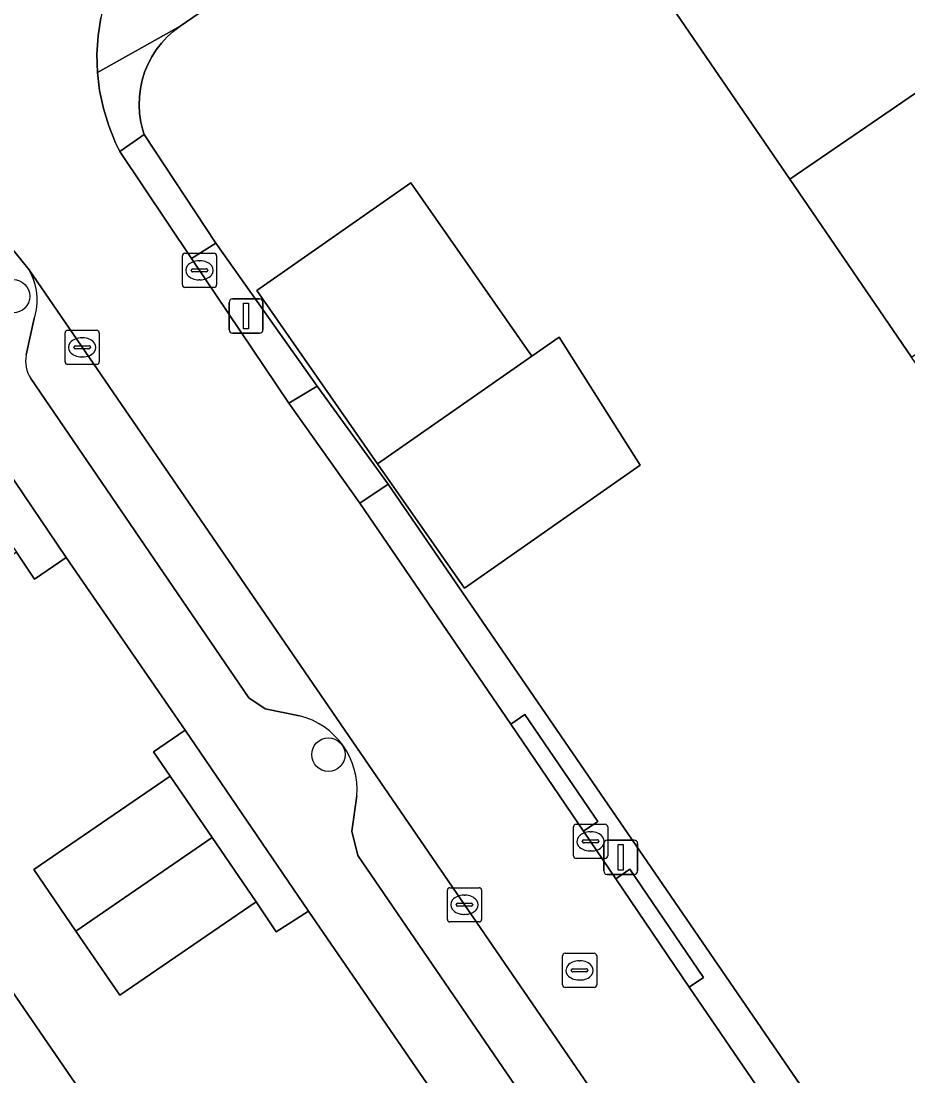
# Model space of a CAD drawing. Extents: x 157445 to 158888, y 383061 to 384688.
# Drawn here: x 158503.79 to 158529.73, y 383760.15 to 383790.99 of the extents above; entities that cross this region are included whole.
import ezdxf

# ---------------------------------------------------------------- set-up
doc = ezdxf.new("R2010")
doc.units = 0
for name, color, linetype in [('IMGEO_Boom', 7, 'Continuous'), ('IMGEO_Erf', 7, 'Continuous'), ('IMGEO_Kolk', 7, 'Continuous'), ('IMGEO_Lichtmast', 7, 'Continuous'), ('IMGEO_Pand', 7, 'Continuous'), ('IMGEO_Parkeervlak_open', 7, 'Continuous'), ('IMGEO_Rijbaan_lokaal_open', 7, 'Continuous'), ('IMGEO_Rioolput', 7, 'Continuous'), ('IMGEO_Voetpad_open', 7, 'Continuous')]:
    doc.layers.add(name, color=color, linetype=linetype)

msp = doc.modelspace()

# ---------------------------------------------------------------- linework, layer by layer
at = {"layer": 'IMGEO_Boom'}
for centre in [(158503.557, 383782.944), (158512.781, 383769.541)]:
    msp.add_circle(centre, 0.489, dxfattribs=at)
at = {"layer": 'IMGEO_Erf'}
for points in [[(158531.715, 383806.759), (158508.442, 383790.84), (158508.245, 383790.692), (158508.062, 383790.527), (158507.894, 383790.346), (158507.744, 383790.151), (158507.611, 383789.943), (158507.497, 383789.724), (158507.404, 383789.496), (158507.331, 383789.26), (158507.279, 383789.019), (158507.25, 383788.775), (158507.242, 383788.528), (158507.256, 383788.282), (158507.292, 383788.038), (158507.35, 383787.798), (158507.39, 383787.672), (158509.489, 383784.5), (158512.453, 383780.316), (158514.526, 383777.448), (158533.363, 383750)], [(158554.725, 383744.78), (158551.169, 383749.979), (158547.614, 383755.177), (158544.058, 383760.375), (158540.502, 383765.573), (158536.946, 383770.771), (158533.39, 383775.969), (158529.834, 383781.167), (158526.278, 383786.365), (158522.722, 383791.563), (158519.084, 383796.882), (158525.172, 383801.045), (158528.81, 383795.725), (158532.364, 383790.527), (158535.919, 383785.328), (158539.475, 383780.129), (158543.029, 383774.931), (158546.584, 383769.732), (158550.14, 383764.533), (158553.694, 383759.335), (158557.249, 383754.136)], [(158515.667, 383759.921), (158512.2, 383764.968), (158511.256, 383764.364), (158510.665, 383765.236), (158506.683, 383762.507), (158505.396, 383764.384), (158504.167, 383766.178), (158508.149, 383768.908), (158507.664, 383769.619), (158508.586, 383770.252), (158505.111, 383775.309), (158504.182, 383774.671), (158503.659, 383775.46), (158500, 383772.928), (158499.688, 383772.712), (158498.284, 383774.768), (158497.196, 383776.362), (158500, 383778.282), (158501.174, 383779.086), (158500.634, 383779.844), (158501.587, 383780.498), (158500, 383782.809)], [(158497.302, 383758.833), (158493.75, 383764.029), (158490.199, 383769.224), (158487.647, 383767.474), (158486.232, 383769.538), (158488.786, 383771.291), (158486.559, 383774.549), (158492.54, 383778.647), (158496.185, 383773.329), (158499.743, 383768.138), (158500, 383767.764), (158503.302, 383762.948), (158506.861, 383757.758)]]:
    msp.add_lwpolyline(points, dxfattribs=at)
msp.add_lwpolyline([(158516.758, 383774.413), (158514.22, 383778.047), (158510.684, 383783.111), (158515.193, 383786.26), (158518.729, 383781.196), (158519.525, 383781.752), (158521.898, 383778.003)], close=True, dxfattribs=at)
at = {"layer": 'IMGEO_Kolk'}
for p, q in [((158508.509, 383783.275), (158508.509, 383784.127)), ((158508.584, 383784.201), (158509.436, 383784.201)), ((158509.51, 383784.127), (158509.51, 383783.275)), ((158508.768, 383783.695), (158508.768, 383783.707)), ((158508.811, 383783.744), (158509.209, 383783.744)), ((158508.997, 383783.981), (158509.022, 383783.981)), ((158509.252, 383783.707), (158509.252, 383783.695)), ((158509.206, 383783.658), (158508.808, 383783.658)), ((158509.02, 383783.421), (158508.995, 383783.421)), ((158509.436, 383783.201), (158508.584, 383783.201)), ((158505.078, 383781.022), (158505.078, 383781.874)), ((158505.153, 383781.948), (158506.005, 383781.948)), ((158506.079, 383781.874), (158506.079, 383781.022)), ((158505.566, 383781.728), (158505.591, 383781.728)), ((158505.337, 383781.442), (158505.337, 383781.454)), ((158505.775, 383781.405), (158505.377, 383781.405)), ((158505.38, 383781.491), (158505.778, 383781.491)), ((158505.821, 383781.454), (158505.821, 383781.442)), ((158506.005, 383780.948), (158505.153, 383780.948)), ((158505.589, 383781.168), (158505.564, 383781.168)), ((158519.948, 383766.578), (158519.948, 383767.43)), ((158520.023, 383767.504), (158520.875, 383767.504)), ((158520.949, 383767.43), (158520.949, 383766.578)), ((158520.25, 383767.047), (158520.648, 383767.047)), ((158520.436, 383767.284), (158520.461, 383767.284)), ((158520.207, 383766.998), (158520.207, 383767.01)), ((158520.645, 383766.961), (158520.247, 383766.961)), ((158520.691, 383767.01), (158520.691, 383766.998)), ((158520.875, 383766.504), (158520.023, 383766.504)), ((158520.459, 383766.724), (158520.434, 383766.724)), ((158516.26, 383764.725), (158516.26, 383765.577)), ((158516.335, 383765.651), (158517.187, 383765.651)), ((158517.261, 383765.577), (158517.261, 383764.725)), ((158516.562, 383765.194), (158516.96, 383765.194)), ((158516.748, 383765.431), (158516.773, 383765.431)), ((158516.519, 383765.145), (158516.519, 383765.157)), ((158516.957, 383765.108), (158516.559, 383765.108)), ((158517.003, 383765.157), (158517.003, 383765.145)), ((158517.187, 383764.651), (158516.335, 383764.651)), ((158516.771, 383764.871), (158516.746, 383764.871))]:
    msp.add_line(p, q, dxfattribs=at)
for points in [[(158508.509, 383783.275), (158508.509, 383784.127)], [(158508.584, 383784.201), (158509.436, 383784.201)], [(158509.51, 383784.127), (158509.51, 383783.275)], [(158509.436, 383783.201), (158508.584, 383783.201)], [(158505.078, 383781.022), (158505.078, 383781.874)], [(158505.153, 383781.948), (158506.005, 383781.948)], [(158506.079, 383781.874), (158506.079, 383781.022)], [(158506.005, 383780.948), (158505.153, 383780.948)], [(158519.948, 383766.578), (158519.948, 383767.43)], [(158520.023, 383767.504), (158520.875, 383767.504)], [(158520.949, 383767.43), (158520.949, 383766.578)], [(158520.875, 383766.504), (158520.023, 383766.504)], [(158516.26, 383764.725), (158516.26, 383765.577)], [(158516.335, 383765.651), (158517.187, 383765.651)], [(158517.261, 383765.577), (158517.261, 383764.725)], [(158517.187, 383764.651), (158516.335, 383764.651)]]:
    msp.add_lwpolyline(points, dxfattribs=at)
for centre, radius, start, end in [((158508.586, 383784.125), 0.0765, 91.552, 178.448), ((158508.586, 383784.125), 0.0765, 91.552, 178.448), ((158509.434, 383784.125), 0.0765, 1.552, 88.448), ((158509.434, 383784.125), 0.0765, 1.552, 88.448), ((158508.808, 383783.704), 0.0403, 85.8775, 175.7526), ((158508.805, 383783.694), 0.0366, 178.938, 274.7102), ((158509.209, 383783.701), 0.043, 264.8664, 352.4533), ((158509.213, 383783.706), 0.0386, 1.7309, 96.639), ((158508.586, 383783.277), 0.0765, 181.552, 268.448), ((158508.586, 383783.277), 0.0765, 181.552, 268.448), ((158509.434, 383783.277), 0.0765, 271.552, 358.448), ((158509.434, 383783.277), 0.0765, 271.552, 358.448), ((158505.155, 383781.872), 0.0765, 91.552, 178.448), ((158505.155, 383781.872), 0.0765, 91.552, 178.448), ((158506.003, 383781.872), 0.0765, 1.552, 88.448), ((158506.003, 383781.872), 0.0765, 1.552, 88.448), ((158505.377, 383781.451), 0.0403, 85.8775, 175.7526), ((158505.374, 383781.441), 0.0366, 178.938, 274.7102), ((158505.778, 383781.448), 0.043, 264.8664, 352.4533), ((158505.782, 383781.453), 0.0386, 1.7309, 96.639), ((158505.155, 383781.024), 0.0765, 181.552, 268.448), ((158505.155, 383781.024), 0.0765, 181.552, 268.448), ((158506.003, 383781.024), 0.0765, 271.552, 358.448), ((158506.003, 383781.024), 0.0765, 271.552, 358.448), ((158520.025, 383767.428), 0.0765, 91.552, 178.448), ((158520.025, 383767.428), 0.0765, 91.552, 178.448), ((158520.873, 383767.428), 0.0765, 1.552, 88.448), ((158520.873, 383767.428), 0.0765, 1.552, 88.448), ((158520.247, 383767.007), 0.0403, 85.8775, 175.7526), ((158520.652, 383767.009), 0.0386, 1.7309, 96.639), ((158520.244, 383766.997), 0.0366, 178.938, 274.7102), ((158520.648, 383767.004), 0.043, 264.8664, 352.4533), ((158520.025, 383766.58), 0.0765, 181.552, 268.448), ((158520.025, 383766.58), 0.0765, 181.552, 268.448), ((158520.873, 383766.58), 0.0765, 271.552, 358.448), ((158520.873, 383766.58), 0.0765, 271.552, 358.448), ((158516.337, 383765.575), 0.0765, 91.552, 178.448), ((158516.337, 383765.575), 0.0765, 91.552, 178.448), ((158517.185, 383765.575), 0.0765, 1.552, 88.448), ((158517.185, 383765.575), 0.0765, 1.552, 88.448), ((158516.559, 383765.154), 0.0403, 85.8775, 175.7526), ((158516.964, 383765.156), 0.0386, 1.7309, 96.639), ((158516.556, 383765.144), 0.0366, 178.938, 274.7102), ((158516.96, 383765.151), 0.043, 264.8664, 352.4533), ((158516.337, 383764.727), 0.0765, 181.552, 268.448), ((158516.337, 383764.727), 0.0765, 181.552, 268.448), ((158517.185, 383764.727), 0.0765, 271.552, 358.448), ((158517.185, 383764.727), 0.0765, 271.552, 358.448)]:
    msp.add_arc(centre, radius, start, end, dxfattribs=at)
for centre, major_axis, ratio, start_param, end_param in [((158508.996, 383783.701), (-0.387, 0.002), 0.722429, 4.712389, 7.853982), ((158509.021, 383783.701), (-0.39, 0.002), 0.717154, 1.570796, 4.712389), ((158505.565, 383781.448), (-0.387, 0.002), 0.722429, 4.712389, 7.853982), ((158505.59, 383781.448), (-0.39, 0.002), 0.717154, 1.570796, 4.712389), ((158520.435, 383767.004), (-0.387, 0.002), 0.722429, 4.712389, 7.853982), ((158520.46, 383767.004), (-0.39, 0.002), 0.717154, 1.570796, 4.712389), ((158516.747, 383765.151), (-0.387, 0.002), 0.722429, 4.712389, 7.853982), ((158516.772, 383765.151), (-0.39, 0.002), 0.717154, 1.570796, 4.712389)]:
    msp.add_ellipse(centre, major_axis=major_axis, ratio=ratio, start_param=start_param, end_param=end_param, dxfattribs=at)
at = {"layer": 'IMGEO_Lichtmast'}
for p, q in [((158509.876, 383781.964), (158509.876, 383782.764)), ((158509.876, 383782.764), (158509.876, 383781.964)), ((158509.976, 383782.864), (158510.766, 383782.864)), ((158510.766, 383782.864), (158509.976, 383782.864)), ((158510.866, 383782.764), (158510.866, 383781.964)), ((158510.866, 383781.964), (158510.866, 383782.764)), ((158510.766, 383781.864), (158509.976, 383781.864)), ((158509.976, 383781.864), (158510.766, 383781.864)), ((158520.935, 383767.039), (158521.725, 383767.039)), ((158521.725, 383767.039), (158520.935, 383767.039)), ((158520.835, 383766.139), (158520.835, 383766.939)), ((158520.835, 383766.939), (158520.835, 383766.139)), ((158521.825, 383766.939), (158521.825, 383766.139)), ((158521.825, 383766.139), (158521.825, 383766.939)), ((158521.725, 383766.039), (158520.935, 383766.039)), ((158520.935, 383766.039), (158521.725, 383766.039))]:
    msp.add_line(p, q, dxfattribs=at)
for points in [[(158510.296, 383782.739), (158510.446, 383782.739), (158510.446, 383781.989), (158510.296, 383781.989), (158510.296, 383782.739)], [(158521.255, 383766.914), (158521.405, 383766.914), (158521.405, 383766.164), (158521.255, 383766.164), (158521.255, 383766.914)]]:
    msp.add_lwpolyline(points, dxfattribs=at)
for centre, start, end in [((158509.976, 383782.764), 90, 180), ((158509.976, 383782.764), 90, 180), ((158510.766, 383782.764), 0, 90), ((158510.766, 383782.764), 360, 90), ((158509.976, 383781.964), 180, 270), ((158509.976, 383781.964), 180, 270), ((158510.766, 383781.964), 270, 0), ((158510.766, 383781.964), 270, 0), ((158520.935, 383766.939), 90, 180), ((158520.935, 383766.939), 90, 180), ((158521.725, 383766.939), 0, 90), ((158521.725, 383766.939), 360, 90), ((158520.935, 383766.139), 180, 270), ((158520.935, 383766.139), 180, 270), ((158521.725, 383766.139), 270, 0), ((158521.725, 383766.139), 270, 0)]:
    msp.add_arc(centre, 0.1, start, end, dxfattribs=at)
at = {"layer": 'IMGEO_Pand'}
for points in [[(158526.278, 383786.365), (158532.364, 383790.527), (158528.81, 383795.725), (158522.722, 383791.563)], [(158529.834, 383781.167), (158535.919, 383785.328), (158532.364, 383790.527), (158526.278, 383786.365)], [(158514.22, 383778.047), (158518.729, 383781.196), (158515.193, 383786.26), (158510.684, 383783.111)], [(158518.729, 383781.196), (158514.22, 383778.047), (158516.758, 383774.413), (158521.898, 383778.003), (158519.525, 383781.752)], [(158509.378, 383767.114), (158508.149, 383768.908), (158504.167, 383766.178), (158505.396, 383764.384)], [(158509.378, 383767.114), (158505.396, 383764.384), (158506.683, 383762.507), (158510.665, 383765.236)], [(158503.302, 383762.948), (158500, 383760.684), (158497.302, 383758.833), (158493.823, 383756.453), (158497.254, 383751.44), (158500.731, 383753.819), (158500.854, 383753.639), (158506.861, 383757.758)]]:
    msp.add_lwpolyline(points, close=True, dxfattribs=at)
at = {"layer": 'IMGEO_Parkeervlak_open'}
for points in [[(158553.127, 383712.058), (158552.353, 383713.281), (158527.158, 383750), (158504.026, 383783.713)], [(158504.172, 383782.29), (158503.943, 383781.227)], [(158504.077, 383780.539), (158510.45, 383771.2), (158510.933, 383770.882), (158511.933, 383770.678)], [(158513.615, 383768.333), (158513.461, 383767.299), (158513.636, 383766.591), (158524.512, 383750.707)]]:
    msp.add_lwpolyline(points, dxfattribs=at)
for centre, radius, start, end in [((158502.498, 383782.837), 1.761, 341.894, 29.8221), ((158504.807, 383781.038), 0.885, 167.6874, 214.3553), ((158511.386, 383768.51), 2.236, 355.4657, 75.8358)]:
    msp.add_arc(centre, radius, start, end, dxfattribs=at)
at = {"layer": 'IMGEO_Rijbaan_lokaal_open'}
for points in [[(158529.63, 383753.531), (158523.337, 383762.742), (158521.187, 383765.914), (158520.245, 383767.303), (158518.116, 383770.436), (158513.703, 383776.889), (158511.624, 383779.819), (158508.778, 383784.043), (158506.682, 383787.171), (158506.557, 383787.426), (158506.355, 383787.922), (158506.198, 383788.433), (158506.088, 383788.956), (158506.024, 383789.488), (158506.009, 383790.022), (158506.041, 383790.556), (158506.121, 383791.085)], [(158500, 383786.505), (158501.172, 383786.122), (158502.374, 383785.438), (158503.204, 383784.728), (158504.026, 383783.713), (158527.158, 383750), (158552.353, 383713.281), (158553.127, 383712.058)]]:
    msp.add_lwpolyline(points, dxfattribs=at)
at = {"layer": 'IMGEO_Rioolput'}
for p, q in [((158519.626, 383762.806), (158519.626, 383763.658)), ((158519.701, 383763.732), (158520.553, 383763.732)), ((158520.627, 383763.658), (158520.627, 383762.806)), ((158520.114, 383763.512), (158520.139, 383763.512)), ((158519.885, 383763.226), (158519.885, 383763.238)), ((158520.323, 383763.189), (158519.925, 383763.189)), ((158519.928, 383763.275), (158520.326, 383763.275)), ((158520.369, 383763.238), (158520.369, 383763.226)), ((158520.553, 383762.732), (158519.701, 383762.732)), ((158520.137, 383762.952), (158520.112, 383762.952))]:
    msp.add_line(p, q, dxfattribs=at)
for points in [[(158519.626, 383762.806), (158519.626, 383763.658)], [(158519.701, 383763.732), (158520.553, 383763.732)], [(158520.627, 383763.658), (158520.627, 383762.806)], [(158520.553, 383762.732), (158519.701, 383762.732)]]:
    msp.add_lwpolyline(points, dxfattribs=at)
for centre, radius, start, end in [((158519.703, 383763.656), 0.0765, 91.552, 178.448), ((158519.703, 383763.656), 0.0765, 91.552, 178.448), ((158520.551, 383763.656), 0.0765, 1.552, 88.448), ((158520.551, 383763.656), 0.0765, 1.552, 88.448), ((158519.925, 383763.235), 0.0403, 85.8775, 175.7526), ((158519.922, 383763.225), 0.0366, 178.938, 274.7102), ((158520.326, 383763.232), 0.043, 264.8664, 352.4533), ((158520.33, 383763.237), 0.0386, 1.7309, 96.639), ((158519.703, 383762.808), 0.0765, 181.552, 268.448), ((158519.703, 383762.808), 0.0765, 181.552, 268.448), ((158520.551, 383762.808), 0.0765, 271.552, 358.448), ((158520.551, 383762.808), 0.0765, 271.552, 358.448)]:
    msp.add_arc(centre, radius, start, end, dxfattribs=at)
for centre, major_axis, ratio, start_param, end_param in [((158520.113, 383763.232), (-0.387, 0.002), 0.722429, 4.712389, 7.853982), ((158520.138, 383763.232), (-0.39, 0.002), 0.717154, 1.570796, 4.712389)]:
    msp.add_ellipse(centre, major_axis=major_axis, ratio=ratio, start_param=start_param, end_param=end_param, dxfattribs=at)
at = {"layer": 'IMGEO_Voetpad_open'}
for points in [[(158531.715, 383806.759), (158529.831, 383809.29), (158513.177, 383797.984), (158508.755, 383794.962), (158508.318, 383794.653), (158507.911, 383794.306), (158507.537, 383793.924), (158507.198, 383793.51), (158506.897, 383793.068), (158506.637, 383792.6), (158506.42, 383792.111), (158506.247, 383791.605), (158506.121, 383791.085), (158506.041, 383790.556), (158506.009, 383790.022), (158506.024, 383789.488), (158508.442, 383790.84)], [(158507.279, 383789.019), (158507.331, 383789.26), (158507.404, 383789.496), (158507.497, 383789.724), (158507.611, 383789.943), (158507.744, 383790.151), (158507.894, 383790.346), (158508.062, 383790.527), (158508.245, 383790.692), (158508.442, 383790.84), (158506.024, 383789.488), (158506.088, 383788.956), (158506.198, 383788.433), (158506.355, 383787.922), (158506.557, 383787.426), (158506.682, 383787.171), (158507.39, 383787.672), (158507.35, 383787.798), (158507.292, 383788.038), (158507.256, 383788.282), (158507.242, 383788.528), (158507.25, 383788.775)], [(158507.39, 383787.672), (158506.682, 383787.171), (158508.778, 383784.043), (158509.489, 383784.5)], [(158508.778, 383784.043), (158511.624, 383779.819), (158512.453, 383780.316), (158509.489, 383784.5)], [(158501.587, 383780.498), (158500.634, 383779.844), (158501.174, 383779.086), (158502.263, 383777.497), (158503.659, 383775.46), (158504.182, 383774.671), (158505.111, 383775.309)], [(158514.526, 383777.448), (158512.453, 383780.316), (158511.624, 383779.819), (158513.703, 383776.889)], [(158520.245, 383767.303), (158520.658, 383767.584), (158518.529, 383770.717), (158518.116, 383770.436)], [(158508.586, 383770.252), (158507.664, 383769.619), (158508.149, 383768.908), (158509.378, 383767.114), (158510.665, 383765.236), (158511.256, 383764.364), (158512.2, 383764.968)], [(158521.187, 383765.914), (158523.337, 383762.742), (158523.75, 383763.022), (158521.601, 383766.195)]]:
    msp.add_lwpolyline(points, close=True, dxfattribs=at)
for points in [[(158504.026, 383783.713), (158503.204, 383784.728), (158502.374, 383785.438), (158501.172, 383786.122), (158497.178, 383783.227)], [(158500, 383782.809), (158501.587, 383780.498), (158505.111, 383775.309), (158508.586, 383770.252), (158512.2, 383764.968), (158515.667, 383759.921), (158519.298, 383754.615), (158522.453, 383750), (158522.745, 383749.573), (158526.415, 383744.201), (158529.741, 383739.351), (158533.544, 383733.825), (158536.874, 383728.969), (158540.474, 383723.708), (158544.006, 383718.557), (158547.869, 383713.004), (158550.217, 383709.58), (158550.33, 383709.415), (158550.366, 383708.954), (158550.582, 383706.16), (158554.315, 383708.602), (158554.299, 383708.903)], [(158503.943, 383781.227), (158504.172, 383782.29)], [(158511.933, 383770.678), (158510.933, 383770.882), (158510.45, 383771.2), (158504.077, 383780.539)], [(158533.363, 383750), (158514.526, 383777.448), (158513.703, 383776.889), (158518.116, 383770.436), (158518.529, 383770.717), (158520.658, 383767.584), (158520.245, 383767.303), (158521.187, 383765.914), (158521.601, 383766.195), (158523.75, 383763.022), (158523.337, 383762.742), (158529.63, 383753.531), (158532.912, 383748.723), (158546.743, 383728.518), (158550.165, 383723.561), (158557.271, 383713.187)], [(158524.512, 383750.707), (158513.636, 383766.591), (158513.461, 383767.299), (158513.615, 383768.333)]]:
    msp.add_lwpolyline(points, dxfattribs=at)
for centre, radius, start, end in [((158502.498, 383782.837), 1.761, 341.894, 29.8221), ((158504.807, 383781.038), 0.885, 167.6874, 214.3553), ((158511.386, 383768.51), 2.236, 355.4657, 75.8358)]:
    msp.add_arc(centre, radius, start, end, dxfattribs=at)

doc.saveas('drawing.dxf')
